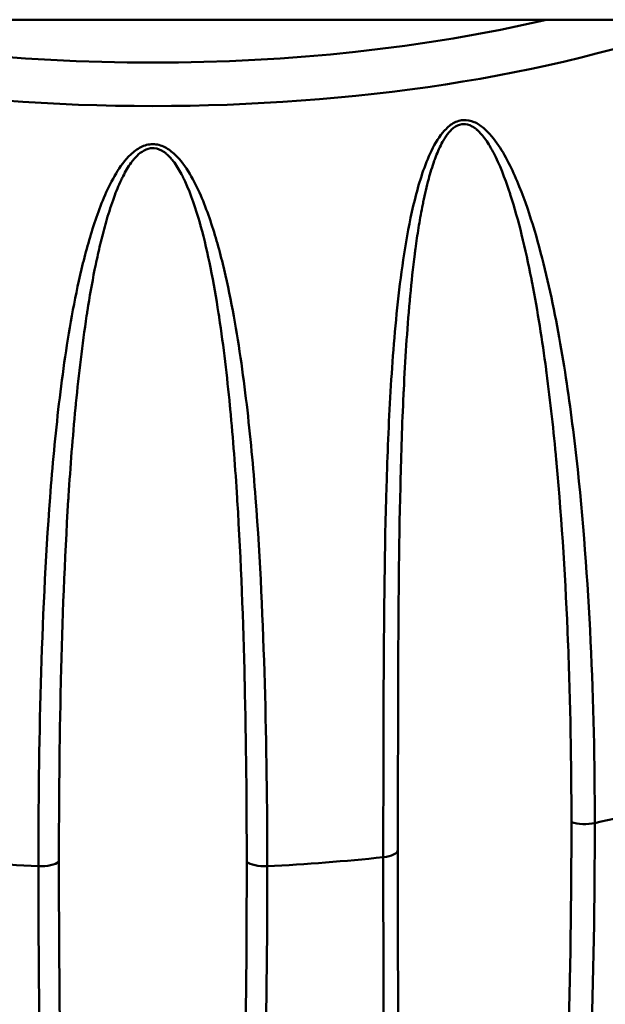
# Model space of a CAD drawing. Header units: inches. Extents: x 0.8 to 75.7, y -7.8 to 49.3.
# Tile 325 of 339: x 67.727 to 68.189, y 38.057 to 38.835. Entities that reach past the tile are written whole.
import ezdxf

# ---------------------------------------------------------------- set-up
doc = ezdxf.new("R2010")
doc.units = ezdxf.units.IN
doc.header["$MEASUREMENT"] = 0
doc.layers.add('Visible Edges(ROSSANSI)', color=7, linetype='Continuous', lineweight=50)
doc.layers.add('Visible Tangent Edges(ROSSANSI)', color=7, linetype='Continuous', lineweight=50)

msp = doc.modelspace()

# ---------------------------------------------------------------- linework, layer by layer
at = {"layer": 'Visible Edges(ROSSANSI)'}
msp.add_line((69.94241, 38.83475), (32.15596, 38.83475), dxfattribs=at)
at = {"layer": 'Visible Tangent Edges(ROSSANSI)'}
for centre, major_axis, start_param, end_param in [((67.83184, 39.0124), (0.63059, 0), 3.948994, 5.475784), ((67.83184, 39.03487), (0.6001, 0), 4.167575, 5.257203), ((67.83184, 38.43632), (0.7, 0), 5.234598, 5.368277), ((68.1732, 38.20503), (0.01562, 0), 3.963226, 5.234598), ((67.83184, 38.43632), (0.7, 0), 4.4492, 4.582879), ((67.83184, 38.43632), (0.7, 0), 4.841899, 4.975578), ((68.00989, 38.17865), (0.01562, 0), 4.975578, 6.24695), ((67.74345, 38.1717), (0.01562, 0), 4.582879, 5.854251), ((67.92023, 38.1717), (0.01563, 0), 3.570527, 4.841899)]:
    msp.add_ellipse(centre, major_axis=major_axis, ratio=0.389928, start_param=start_param, end_param=end_param, dxfattribs=at)
for points, knots in [([(68.01395, 38.17277), (68.01395, 38.22055), (68.01398, 38.26887), (68.0145, 38.36658), (68.01498, 38.41596), (68.0172, 38.49066), (68.0182, 38.51568), (68.02115, 38.56596), (68.02309, 38.59124), (68.02741, 38.62914), (68.02908, 38.64179), (68.0332, 38.66707), (68.03563, 38.67973), (68.04029, 38.69847), (68.04201, 38.70468), (68.046, 38.71699), (68.04827, 38.72313), (68.05371, 38.73491), (68.05681, 38.74058), (68.06309, 38.74814), (68.06544, 38.75044), (68.07084, 38.754), (68.07387, 38.75517), (68.07994, 38.75569), (68.08297, 38.75505), (68.08847, 38.75267), (68.09095, 38.75097), (68.09778, 38.74517), (68.10154, 38.74038), (68.11158, 38.72541), (68.1168, 38.71423), (68.12591, 38.69167), (68.12979, 38.68012), (68.13678, 38.65676), (68.13987, 38.64493), (68.14833, 38.6092), (68.15289, 38.58499), (68.16063, 38.53664), (68.16381, 38.51242), (68.17191, 38.43981), (68.17539, 38.39146), (68.17995, 38.29523), (68.181, 38.24735), (68.181, 38.19975)], [0, 0, 0, 0, 0.00395183, 0.00395183, 0.00790366, 0.00790366, 0.00987958, 0.00987958, 0.0118555, 0.0118555, 0.01284345, 0.01284345, 0.01383141, 0.01383141, 0.01432539, 0.01432539, 0.01481937, 0.01481937, 0.01531335, 0.01531335, 0.01556034, 0.01556034, 0.01580733, 0.01580733, 0.01605432, 0.01605432, 0.01630131, 0.01630131, 0.01679529, 0.01679529, 0.01778324, 0.01778324, 0.0187712, 0.0187712, 0.01975916, 0.01975916, 0.02173508, 0.02173508, 0.02371099, 0.02371099, 0.02766282, 0.02766282, 0.03161466, 0.03161466, 0.03161466, 0.03161466]), ([(68.16256, 38.20057), (68.16256, 38.24742), (68.16171, 38.29452), (68.15986, 38.34184), (68.15984, 38.34225), (68.15982, 38.34266), (68.15981, 38.34308), (68.15795, 38.38998), (68.15513, 38.43709), (68.15079, 38.48427), (68.15072, 38.48503), (68.15065, 38.48579), (68.15058, 38.48655), (68.14844, 38.50959), (68.14593, 38.53264), (68.1429, 38.55568), (68.14278, 38.55658), (68.14266, 38.55748), (68.14254, 38.55838), (68.13948, 38.58127), (68.13591, 38.60419), (68.13153, 38.62687), (68.13134, 38.62786), (68.13114, 38.62885), (68.13095, 38.62984), (68.12863, 38.64162), (68.12609, 38.65333), (68.12321, 38.66494), (68.12057, 38.67559), (68.11766, 38.68616), (68.11428, 38.69658), (68.11399, 38.69746), (68.1137, 38.69834), (68.11341, 38.69922), (68.10992, 38.70968), (68.10595, 38.72012), (68.10094, 38.72967), (68.1006, 38.73032), (68.10025, 38.73097), (68.0999, 38.73162), (68.09928, 38.73274), (68.09865, 38.73386), (68.09799, 38.73497), (68.096, 38.7383), (68.0938, 38.74152), (68.09129, 38.74436), (68.09097, 38.74472), (68.09064, 38.74508), (68.09031, 38.74543), (68.09021, 38.74554), (68.0901, 38.74565), (68.09, 38.74576), (68.0896, 38.74617), (68.0892, 38.74657), (68.08879, 38.74695), (68.08848, 38.74725), (68.08817, 38.74753), (68.08784, 38.74781), (68.08772, 38.74791), (68.0876, 38.74802), (68.08748, 38.74812), (68.08705, 38.74848), (68.0866, 38.74882), (68.08615, 38.74915), (68.08592, 38.74932), (68.08569, 38.74948), (68.08545, 38.74963), (68.08533, 38.74971), (68.08521, 38.74979), (68.08509, 38.74987), (68.08497, 38.74994), (68.08485, 38.75002), (68.08473, 38.75009), (68.08453, 38.75022), (68.08432, 38.75034), (68.08411, 38.75045), (68.08186, 38.75171), (68.07935, 38.75245), (68.07678, 38.75227), (68.07663, 38.75226), (68.07648, 38.75224), (68.07633, 38.75222), (68.07618, 38.75221), (68.07603, 38.75219), (68.07588, 38.75216), (68.07362, 38.75181), (68.07142, 38.75073), (68.0695, 38.74924), (68.06903, 38.74888), (68.06858, 38.7485), (68.06815, 38.74811), (68.06646, 38.74656), (68.06497, 38.74474), (68.06363, 38.74282), (68.06312, 38.74208), (68.06264, 38.74134), (68.06217, 38.74059), (68.06182, 38.74003), (68.06149, 38.73947), (68.06117, 38.73891), (68.0611, 38.73879), (68.06103, 38.73867), (68.06096, 38.73854), (68.06089, 38.73842), (68.06082, 38.7383), (68.06075, 38.73818), (68.05868, 38.73446), (68.057, 38.73058), (68.05547, 38.72664), (68.05525, 38.72608), (68.05504, 38.72551), (68.05483, 38.72495), (68.05473, 38.72467), (68.05462, 38.72439), (68.05452, 38.7241), (68.05442, 38.72382), (68.05432, 38.72354), (68.05422, 38.72325), (68.05254, 38.71853), (68.05109, 38.7137), (68.04979, 38.70889), (68.04816, 38.70286), (68.04676, 38.6968), (68.04551, 38.69071), (68.04523, 38.68935), (68.04495, 38.68798), (68.04469, 38.68661), (68.04362, 38.68115), (68.04265, 38.67567), (68.04177, 38.67019), (68.04089, 38.6647), (68.04009, 38.65921), (68.03935, 38.65373), (68.03916, 38.65232), (68.03898, 38.65091), (68.03879, 38.6495), (68.03738, 38.63851), (68.03619, 38.62754), (68.03516, 38.61657), (68.03503, 38.61519), (68.0349, 38.61381), (68.03478, 38.61242), (68.03266, 38.58897), (68.0312, 38.56555), (68.03007, 38.54224), (68.03002, 38.54101), (68.02996, 38.53977), (68.0299, 38.53854), (68.0288, 38.51504), (68.02805, 38.49165), (68.02749, 38.46835), (68.02746, 38.46732), (68.02744, 38.4663), (68.02742, 38.46527), (68.02629, 38.41717), (68.02592, 38.36945), (68.02572, 38.32215), (68.02572, 38.32162), (68.02572, 38.32109), (68.02572, 38.32055), (68.02552, 38.27274), (68.0255, 38.22537), (68.0255, 38.17843)], [0, 0, 0, 0, 0.00386737, 0.00386737, 0.00386737, 0.00390122, 0.00390122, 0.00390122, 0.00773474, 0.00773474, 0.00773474, 0.00779651, 0.00779651, 0.00779651, 0.00966842, 0.00966842, 0.00966842, 0.00974151, 0.00974151, 0.00974151, 0.01160211, 0.01160211, 0.01160211, 0.01168329, 0.01168329, 0.01168329, 0.01264998, 0.01264998, 0.01264998, 0.01353579, 0.01353579, 0.01353579, 0.01361068, 0.01361068, 0.01361068, 0.01450263, 0.01450263, 0.01450263, 0.01456329, 0.01456329, 0.01456329, 0.01466898, 0.01466898, 0.01466898, 0.01498605, 0.01498605, 0.01498605, 0.01502645, 0.01502645, 0.01502645, 0.01503903, 0.01503903, 0.01503903, 0.01508621, 0.01508621, 0.01508621, 0.0151216, 0.0151216, 0.0151216, 0.01513487, 0.01513487, 0.01513487, 0.01518132, 0.01518132, 0.01518132, 0.01520454, 0.01520454, 0.01520454, 0.01521615, 0.01521615, 0.01521615, 0.01522776, 0.01522776, 0.01522776, 0.01524725, 0.01524725, 0.01524725, 0.01545711, 0.01545711, 0.01545711, 0.01546947, 0.01546947, 0.01546947, 0.01548178, 0.01548178, 0.01548178, 0.01566633, 0.01566633, 0.01566633, 0.01571118, 0.01571118, 0.01571118, 0.0158864, 0.0158864, 0.0158864, 0.0159529, 0.0159529, 0.0159529, 0.0160019, 0.0160019, 0.0160019, 0.01601262, 0.01601262, 0.01601262, 0.016023, 0.016023, 0.016023, 0.01634491, 0.01634491, 0.01634491, 0.01639061, 0.01639061, 0.01639061, 0.01641346, 0.01641346, 0.01641346, 0.01643632, 0.01643632, 0.01643632, 0.0168175, 0.0168175, 0.0168175, 0.01729587, 0.01729587, 0.01729587, 0.01740316, 0.01740316, 0.01740316, 0.0178315, 0.0178315, 0.0178315, 0.01825983, 0.01825983, 0.01825983, 0.01837, 0.01837, 0.01837, 0.01922845, 0.01922845, 0.01922845, 0.01933684, 0.01933684, 0.01933684, 0.0211732, 0.0211732, 0.0211732, 0.02127053, 0.02127053, 0.02127053, 0.02312246, 0.02312246, 0.02312246, 0.02320421, 0.02320421, 0.02320421, 0.02702852, 0.02702852, 0.02702852, 0.02707158, 0.02707158, 0.02707158, 0.03093895, 0.03093895, 0.03093895, 0.03093895]), ([(67.74144, 38.16565), (67.74144, 38.21334), (67.74202, 38.2615), (67.74479, 38.35875), (67.74695, 38.40782), (67.75256, 38.48175), (67.75483, 38.50646), (67.76064, 38.55595), (67.76416, 38.58075), (67.77109, 38.61771), (67.77368, 38.62999), (67.77971, 38.65444), (67.78315, 38.66662), (67.78937, 38.6845), (67.79163, 38.6904), (67.79671, 38.702), (67.79954, 38.70774), (67.8061, 38.71864), (67.80977, 38.72381), (67.81681, 38.73048), (67.81943, 38.73249), (67.82528, 38.73545), (67.82856, 38.73636), (67.83184, 38.73636)], [0, 0, 0, 0, 0.00394347, 0.00394347, 0.00788693, 0.00788693, 0.00985866, 0.00985866, 0.0118304, 0.0118304, 0.01281626, 0.01281626, 0.01380213, 0.01380213, 0.01429506, 0.01429506, 0.014788, 0.014788, 0.01528093, 0.01528093, 0.0155274, 0.0155274, 0.01577386, 0.01577386, 0.01577386, 0.01577386]), ([(67.90602, 38.16916), (67.90602, 38.21602), (67.90555, 38.26322), (67.90444, 38.31076), (67.90443, 38.31118), (67.90442, 38.3116), (67.90441, 38.31201), (67.9033, 38.35914), (67.90158, 38.4066), (67.89862, 38.45435), (67.89858, 38.45512), (67.89853, 38.45589), (67.89848, 38.45666), (67.89702, 38.47998), (67.89525, 38.50336), (67.89302, 38.52681), (67.89293, 38.52772), (67.89285, 38.52864), (67.89276, 38.52956), (67.8905, 38.55286), (67.88778, 38.57627), (67.88426, 38.59956), (67.8841, 38.60058), (67.88395, 38.6016), (67.88379, 38.60261), (67.88193, 38.61471), (67.87983, 38.62678), (67.87739, 38.63881), (67.87516, 38.64983), (67.87265, 38.66082), (67.86964, 38.67174), (67.86939, 38.67266), (67.86913, 38.67358), (67.86887, 38.6745), (67.86575, 38.68548), (67.86213, 38.69651), (67.85736, 38.70682), (67.85703, 38.70752), (67.8567, 38.70822), (67.85636, 38.70892), (67.85577, 38.71014), (67.85516, 38.71136), (67.85452, 38.71257), (67.85261, 38.7162), (67.85045, 38.71975), (67.84794, 38.72299), (67.84762, 38.7234), (67.84729, 38.72381), (67.84696, 38.72421), (67.84685, 38.72434), (67.84675, 38.72446), (67.84665, 38.72459), (67.84625, 38.72506), (67.84585, 38.72552), (67.84543, 38.72597), (67.84512, 38.72631), (67.8448, 38.72664), (67.84447, 38.72697), (67.84434, 38.7271), (67.84422, 38.72722), (67.8441, 38.72734), (67.84366, 38.72777), (67.84321, 38.72818), (67.84274, 38.72858), (67.8425, 38.72878), (67.84226, 38.72898), (67.84202, 38.72917), (67.8419, 38.72927), (67.84178, 38.72937), (67.84165, 38.72946), (67.84153, 38.72956), (67.84141, 38.72965), (67.84128, 38.72975), (67.84107, 38.7299), (67.84085, 38.73006), (67.84064, 38.7302), (67.83831, 38.73181), (67.83566, 38.73296), (67.8329, 38.73319), (67.83274, 38.7332), (67.83257, 38.73321), (67.83241, 38.73322), (67.83225, 38.73322), (67.83208, 38.73323), (67.83192, 38.73323), (67.82948, 38.73324), (67.82705, 38.73252), (67.8249, 38.73135), (67.82437, 38.73106), (67.82387, 38.73076), (67.82338, 38.73043), (67.82147, 38.72917), (67.81976, 38.7276), (67.81819, 38.7259), (67.8176, 38.72525), (67.81703, 38.72459), (67.81648, 38.72391), (67.81608, 38.72342), (67.81568, 38.72292), (67.8153, 38.72241), (67.81522, 38.7223), (67.81513, 38.72219), (67.81505, 38.72207), (67.81497, 38.72197), (67.81489, 38.72186), (67.81481, 38.72175), (67.81235, 38.71838), (67.8103, 38.71479), (67.80841, 38.71111), (67.80814, 38.71059), (67.80788, 38.71006), (67.80762, 38.70953), (67.80749, 38.70927), (67.80736, 38.70901), (67.80723, 38.70874), (67.80711, 38.70848), (67.80698, 38.70821), (67.80685, 38.70794), (67.80475, 38.70351), (67.8029, 38.69894), (67.80121, 38.69436), (67.7991, 38.68862), (67.79723, 38.68281), (67.79552, 38.67696), (67.79513, 38.67564), (67.79476, 38.67433), (67.79439, 38.67301), (67.79292, 38.66774), (67.79156, 38.66245), (67.7903, 38.65713), (67.78903, 38.65181), (67.78786, 38.64647), (67.78676, 38.64113), (67.78647, 38.63976), (67.7862, 38.63839), (67.78592, 38.63701), (67.78378, 38.6263), (67.78191, 38.61556), (67.78023, 38.60481), (67.78002, 38.60345), (67.77981, 38.60209), (67.7796, 38.60073), (67.77609, 38.57772), (67.77338, 38.55462), (67.77112, 38.53158), (67.771, 38.53036), (67.77088, 38.52913), (67.77076, 38.52791), (67.76854, 38.50467), (67.76677, 38.48148), (67.76531, 38.45834), (67.76524, 38.45732), (67.76518, 38.4563), (67.76511, 38.45527), (67.76214, 38.4075), (67.76041, 38.35994), (67.75929, 38.31274), (67.75928, 38.31221), (67.75926, 38.31168), (67.75925, 38.31115), (67.75814, 38.26343), (67.75766, 38.2161), (67.75766, 38.16916)], [0, 0, 0, 0, 0.00386737, 0.00386737, 0.00386737, 0.00390122, 0.00390122, 0.00390122, 0.00773474, 0.00773474, 0.00773474, 0.00779651, 0.00779651, 0.00779651, 0.00966842, 0.00966842, 0.00966842, 0.00974151, 0.00974151, 0.00974151, 0.01160211, 0.01160211, 0.01160211, 0.01168329, 0.01168329, 0.01168329, 0.01264998, 0.01264998, 0.01264998, 0.01353579, 0.01353579, 0.01353579, 0.01361068, 0.01361068, 0.01361068, 0.01450263, 0.01450263, 0.01450263, 0.01456329, 0.01456329, 0.01456329, 0.01466898, 0.01466898, 0.01466898, 0.01498605, 0.01498605, 0.01498605, 0.01502645, 0.01502645, 0.01502645, 0.01503903, 0.01503903, 0.01503903, 0.01508621, 0.01508621, 0.01508621, 0.0151216, 0.0151216, 0.0151216, 0.01513487, 0.01513487, 0.01513487, 0.01518132, 0.01518132, 0.01518132, 0.01520454, 0.01520454, 0.01520454, 0.01521615, 0.01521615, 0.01521615, 0.01522776, 0.01522776, 0.01522776, 0.01524725, 0.01524725, 0.01524725, 0.01545711, 0.01545711, 0.01545711, 0.01546947, 0.01546947, 0.01546947, 0.01548178, 0.01548178, 0.01548178, 0.01566633, 0.01566633, 0.01566633, 0.01571118, 0.01571118, 0.01571118, 0.0158864, 0.0158864, 0.0158864, 0.0159529, 0.0159529, 0.0159529, 0.0160019, 0.0160019, 0.0160019, 0.01601262, 0.01601262, 0.01601262, 0.016023, 0.016023, 0.016023, 0.01634491, 0.01634491, 0.01634491, 0.01639061, 0.01639061, 0.01639061, 0.01641346, 0.01641346, 0.01641346, 0.01643632, 0.01643632, 0.01643632, 0.0168175, 0.0168175, 0.0168175, 0.01729587, 0.01729587, 0.01729587, 0.01740316, 0.01740316, 0.01740316, 0.0178315, 0.0178315, 0.0178315, 0.01825983, 0.01825983, 0.01825983, 0.01837, 0.01837, 0.01837, 0.01922845, 0.01922845, 0.01922845, 0.01933684, 0.01933684, 0.01933684, 0.0211732, 0.0211732, 0.0211732, 0.02127053, 0.02127053, 0.02127053, 0.02312246, 0.02312246, 0.02312246, 0.02320421, 0.02320421, 0.02320421, 0.02702852, 0.02702852, 0.02702852, 0.02707158, 0.02707158, 0.02707158, 0.03093895, 0.03093895, 0.03093895, 0.03093895]), ([(67.83184, 38.73636), (67.83513, 38.73636), (67.83841, 38.73545), (67.84425, 38.73248), (67.84688, 38.73046), (67.85395, 38.72377), (67.85772, 38.71843), (67.86756, 38.702), (67.8724, 38.69003), (67.88069, 38.66609), (67.8841, 38.65396), (67.89009, 38.62956), (67.89268, 38.61727), (67.89959, 38.58027), (67.90311, 38.55539), (67.9089, 38.50588), (67.91117, 38.48119), (67.91675, 38.40736), (67.9189, 38.35847), (67.92166, 38.26147), (67.92224, 38.21336), (67.92224, 38.16565)], [0.01577386, 0.01577386, 0.01577386, 0.01577386, 0.01602137, 0.01602137, 0.01626889, 0.01626889, 0.01676391, 0.01676391, 0.01775396, 0.01775396, 0.01874401, 0.01874401, 0.01973406, 0.01973406, 0.02171416, 0.02171416, 0.02369426, 0.02369426, 0.02765446, 0.02765446, 0.03161466, 0.03161466, 0.03161466, 0.03161466]), ([(68.181, 38.19975), (68.181, 38.13839), (68.17996, 38.07744), (68.17544, 37.95633), (68.17198, 37.89626), (68.16395, 37.80671), (68.1608, 37.77696), (68.15313, 37.71757), (68.14864, 37.68792), (68.14022, 37.64354), (68.13714, 37.62877), (68.13015, 37.5993), (68.12625, 37.58458), (68.11937, 37.56265), (68.1169, 37.55537), (68.1114, 37.54086), (68.10838, 37.53362), (68.10314, 37.52299), (68.10127, 37.51949), (68.09714, 37.51259), (68.09487, 37.50917), (68.08971, 37.50276), (68.08677, 37.49968), (68.08153, 37.49616), (68.07966, 37.49521), (68.07579, 37.49404), (68.07382, 37.49386), (68.06827, 37.49447), (68.06525, 37.49626), (68.06021, 37.50059), (68.05812, 37.5032), (68.05263, 37.51137), (68.04988, 37.51741), (68.04265, 37.53618), (68.03937, 37.54931), (68.03381, 37.57597), (68.03162, 37.58956), (68.02789, 37.61704), (68.02636, 37.63094), (68.0224, 37.67299), (68.02062, 37.70134), (68.0179, 37.75848), (68.01698, 37.78728), (68.01493, 37.87427), (68.01448, 37.93304), (68.01398, 38.05191), (68.01395, 38.11204), (68.01395, 38.17277)], [0, 0, 0, 0, 0.00507623, 0.00507623, 0.01015245, 0.01015245, 0.01269056, 0.01269056, 0.01522868, 0.01522868, 0.01649773, 0.01649773, 0.01776679, 0.01776679, 0.01840132, 0.01840132, 0.01903585, 0.01903585, 0.01935311, 0.01935311, 0.01967037, 0.01967037, 0.01998764, 0.01998764, 0.02014627, 0.02014627, 0.0203049, 0.0203049, 0.02062217, 0.02062217, 0.02093943, 0.02093943, 0.02157396, 0.02157396, 0.02284302, 0.02284302, 0.02411207, 0.02411207, 0.02538113, 0.02538113, 0.02791924, 0.02791924, 0.03045735, 0.03045735, 0.03553358, 0.03553358, 0.0406098, 0.0406098, 0.0406098, 0.0406098]), ([(68.0255, 38.17843), (68.0255, 38.11836), (68.02552, 38.05879), (68.02571, 37.99976), (68.02571, 37.99936), (68.02571, 37.99896), (68.02571, 37.99856), (68.0259, 37.93995), (68.02625, 37.88186), (68.02731, 37.82438), (68.02733, 37.82365), (68.02734, 37.82293), (68.02735, 37.8222), (68.02788, 37.794), (68.0286, 37.76595), (68.02964, 37.73807), (68.02967, 37.73721), (68.02971, 37.73636), (68.02974, 37.7355), (68.0308, 37.70777), (68.03217, 37.68022), (68.03419, 37.65289), (68.03426, 37.65193), (68.03434, 37.65097), (68.03441, 37.65001), (68.03547, 37.6359), (68.03672, 37.62188), (68.03823, 37.60798), (68.03964, 37.59508), (68.04128, 37.58228), (68.04332, 37.56964), (68.04348, 37.56871), (68.04363, 37.56778), (68.04378, 37.56684), (68.0459, 37.5542), (68.04837, 37.5417), (68.0519, 37.52964), (68.05214, 37.52883), (68.05238, 37.52802), (68.05263, 37.52721), (68.05437, 37.52155), (68.05634, 37.51599), (68.0589, 37.51081), (68.0592, 37.5102), (68.05951, 37.5096), (68.05983, 37.509), (68.06105, 37.50668), (68.06244, 37.50442), (68.06406, 37.5024), (68.0644, 37.50198), (68.06474, 37.50157), (68.0651, 37.50118), (68.06584, 37.50036), (68.06664, 37.49958), (68.06754, 37.49887), (68.06888, 37.49781), (68.07038, 37.49697), (68.07207, 37.49656), (68.07229, 37.4965), (68.07252, 37.49646), (68.07275, 37.49642), (68.0743, 37.49615), (68.07596, 37.4963), (68.07756, 37.49685), (68.0792, 37.49742), (68.08077, 37.49838), (68.08217, 37.49951), (68.0824, 37.4997), (68.08262, 37.49988), (68.08283, 37.50007), (68.08547, 37.50235), (68.08765, 37.50519), (68.08958, 37.50809), (68.08991, 37.50859), (68.09023, 37.50909), (68.09055, 37.5096), (68.0923, 37.51239), (68.09383, 37.51525), (68.09524, 37.5181), (68.09557, 37.51878), (68.0959, 37.51946), (68.09622, 37.52013), (68.09753, 37.52292), (68.09874, 37.52573), (68.09989, 37.52855), (68.1002, 37.52932), (68.10051, 37.53009), (68.10081, 37.53087), (68.1033, 37.53721), (68.10548, 37.54363), (68.10748, 37.55005), (68.10775, 37.55092), (68.10802, 37.5518), (68.10829, 37.55268), (68.11022, 37.55905), (68.11199, 37.56544), (68.11364, 37.57184), (68.11388, 37.57276), (68.11412, 37.57369), (68.11435, 37.57462), (68.11782, 37.58832), (68.12079, 37.60207), (68.12348, 37.61583), (68.12366, 37.61679), (68.12385, 37.61775), (68.12403, 37.6187), (68.12668, 37.63249), (68.12904, 37.64628), (68.1312, 37.66009), (68.13134, 37.66103), (68.13149, 37.66196), (68.13163, 37.6629), (68.13605, 37.69156), (68.13963, 37.72025), (68.14269, 37.74897), (68.14278, 37.74981), (68.14287, 37.75065), (68.14295, 37.75149), (68.146, 37.78035), (68.14852, 37.80925), (68.15067, 37.83822), (68.15072, 37.83893), (68.15077, 37.83965), (68.15082, 37.84036), (68.15516, 37.89935), (68.15798, 37.95863), (68.15983, 38.01829), (68.15984, 38.01868), (68.15985, 38.01906), (68.15986, 38.01945), (68.16171, 38.0795), (68.16256, 38.13986), (68.16256, 38.20057)], [0, 0, 0, 0, 0.00497046, 0.00497046, 0.00497046, 0.00500413, 0.00500413, 0.00500413, 0.00994093, 0.00994093, 0.00994093, 0.01000326, 0.01000326, 0.01000326, 0.01242616, 0.01242616, 0.01242616, 0.01250057, 0.01250057, 0.01250057, 0.01491139, 0.01491139, 0.01491139, 0.01499589, 0.01499589, 0.01499589, 0.0162413, 0.0162413, 0.0162413, 0.01739662, 0.01739662, 0.01739662, 0.0174819, 0.0174819, 0.0174819, 0.01863924, 0.01863924, 0.01863924, 0.01871681, 0.01871681, 0.01871681, 0.01926055, 0.01926055, 0.01926055, 0.01932442, 0.01932442, 0.01932442, 0.0195712, 0.0195712, 0.0195712, 0.01962203, 0.01962203, 0.01962203, 0.01972653, 0.01972653, 0.01972653, 0.01988186, 0.01988186, 0.01988186, 0.01990191, 0.01990191, 0.01990191, 0.02003466, 0.02003466, 0.02003466, 0.02017066, 0.02017066, 0.02017066, 0.02019251, 0.02019251, 0.02019251, 0.02045754, 0.02045754, 0.02045754, 0.02050316, 0.02050316, 0.02050316, 0.02075445, 0.02075445, 0.02075445, 0.02081382, 0.02081382, 0.02081382, 0.02105769, 0.02105769, 0.02105769, 0.02112447, 0.02112447, 0.02112447, 0.021671, 0.021671, 0.021671, 0.02174578, 0.02174578, 0.02174578, 0.02228832, 0.02228832, 0.02228832, 0.02236709, 0.02236709, 0.02236709, 0.02352889, 0.02352889, 0.02352889, 0.0236097, 0.0236097, 0.0236097, 0.02477328, 0.02477328, 0.02477328, 0.02485232, 0.02485232, 0.02485232, 0.0272668, 0.0272668, 0.0272668, 0.02733755, 0.02733755, 0.02733755, 0.02976298, 0.02976298, 0.02976298, 0.02982278, 0.02982278, 0.02982278, 0.03476123, 0.03476123, 0.03476123, 0.03479325, 0.03479325, 0.03479325, 0.03976371, 0.03976371, 0.03976371, 0.03976371]), ([(67.83184, 37.47525), (67.8276, 37.47525), (67.82359, 37.47698), (67.81707, 37.48156), (67.81437, 37.4844), (67.80721, 37.49329), (67.80364, 37.49976), (67.79725, 37.51306), (67.79454, 37.51988), (67.78967, 37.53357), (67.78751, 37.54048), (67.78155, 37.56132), (67.77828, 37.57538), (67.77251, 37.6037), (67.77002, 37.61797), (67.76335, 37.66103), (67.75998, 37.68992), (67.75439, 37.74798), (67.7522, 37.77716), (67.74679, 37.86516), (67.74469, 37.92442), (67.74201, 38.04414), (67.74144, 38.10461), (67.74144, 38.16565)], [0.02020043, 0.02020043, 0.02020043, 0.02020043, 0.02051932, 0.02051932, 0.02083822, 0.02083822, 0.02147601, 0.02147601, 0.0221138, 0.0221138, 0.0227516, 0.0227516, 0.02402718, 0.02402718, 0.02530277, 0.02530277, 0.02785394, 0.02785394, 0.03040511, 0.03040511, 0.03550746, 0.03550746, 0.0406098, 0.0406098, 0.0406098, 0.0406098]), ([(67.75766, 38.16916), (67.75766, 38.1091), (67.75812, 38.04948), (67.7592, 37.99036), (67.75921, 37.98996), (67.75922, 37.98956), (67.75922, 37.98916), (67.7603, 37.93044), (67.76198, 37.8722), (67.76484, 37.81441), (67.76487, 37.81368), (67.76491, 37.81295), (67.76495, 37.81223), (67.76636, 37.78387), (67.76807, 37.75563), (67.77023, 37.72751), (67.7703, 37.72664), (67.77037, 37.72578), (67.77043, 37.72492), (67.77261, 37.69694), (67.77523, 37.66907), (67.77862, 37.64132), (67.77874, 37.64035), (67.77886, 37.63937), (67.77898, 37.6384), (67.78077, 37.62407), (67.78276, 37.6098), (67.78507, 37.5956), (67.78722, 37.58243), (67.78963, 37.56931), (67.7925, 37.55629), (67.79271, 37.55533), (67.79292, 37.55437), (67.79314, 37.55341), (67.79608, 37.54037), (67.79943, 37.52742), (67.80393, 37.51473), (67.80424, 37.51388), (67.80454, 37.51303), (67.80486, 37.51218), (67.80706, 37.50621), (67.80952, 37.50031), (67.81259, 37.49469), (67.81295, 37.49403), (67.81332, 37.49338), (67.8137, 37.49272), (67.81517, 37.4902), (67.81681, 37.4877), (67.81869, 37.4854), (67.81908, 37.48493), (67.81948, 37.48447), (67.8199, 37.48401), (67.82075, 37.48307), (67.82166, 37.48216), (67.82269, 37.4813), (67.8242, 37.48002), (67.82589, 37.47893), (67.82776, 37.47824), (67.828, 37.47815), (67.82826, 37.47807), (67.82851, 37.47799), (67.83021, 37.47747), (67.83201, 37.47735), (67.83373, 37.47765), (67.83549, 37.47795), (67.83715, 37.47866), (67.83862, 37.47957), (67.83885, 37.47972), (67.83908, 37.47987), (67.83931, 37.48002), (67.84206, 37.48189), (67.84428, 37.48439), (67.84622, 37.48698), (67.84655, 37.48743), (67.84688, 37.48788), (67.8472, 37.48834), (67.84895, 37.49086), (67.85047, 37.49348), (67.85185, 37.49612), (67.85218, 37.49675), (67.85249, 37.49737), (67.85281, 37.498), (67.85409, 37.50059), (67.85526, 37.50321), (67.85635, 37.50586), (67.85665, 37.50658), (67.85695, 37.50731), (67.85723, 37.50804), (67.8596, 37.514), (67.86164, 37.52009), (67.86348, 37.52621), (67.86373, 37.52705), (67.86398, 37.52789), (67.86423, 37.52873), (67.866, 37.53481), (67.8676, 37.54094), (67.86907, 37.54709), (67.86929, 37.54798), (67.8695, 37.54888), (67.86971, 37.54977), (67.87279, 37.56297), (67.87535, 37.57629), (67.87762, 37.58966), (67.87778, 37.59059), (67.87794, 37.59152), (67.87809, 37.59245), (67.88032, 37.60586), (67.88226, 37.61932), (67.88399, 37.63282), (67.88411, 37.63374), (67.88423, 37.63466), (67.88434, 37.63558), (67.88789, 37.66362), (67.89061, 37.69182), (67.89287, 37.72013), (67.89293, 37.72096), (67.893, 37.72178), (67.89306, 37.72261), (67.89531, 37.75106), (67.89707, 37.77963), (67.89854, 37.80832), (67.89857, 37.80902), (67.89861, 37.80973), (67.89864, 37.81044), (67.90159, 37.86887), (67.90331, 37.92779), (67.90442, 37.98722), (67.90443, 37.98761), (67.90443, 37.98799), (67.90444, 37.98838), (67.90555, 38.0482), (67.90602, 38.10846), (67.90602, 38.16916)], [0, 0, 0, 0, 0.00497046, 0.00497046, 0.00497046, 0.00500413, 0.00500413, 0.00500413, 0.00994093, 0.00994093, 0.00994093, 0.01000326, 0.01000326, 0.01000326, 0.01242616, 0.01242616, 0.01242616, 0.01250057, 0.01250057, 0.01250057, 0.01491139, 0.01491139, 0.01491139, 0.01499589, 0.01499589, 0.01499589, 0.0162413, 0.0162413, 0.0162413, 0.01739662, 0.01739662, 0.01739662, 0.0174819, 0.0174819, 0.0174819, 0.01863924, 0.01863924, 0.01863924, 0.01871681, 0.01871681, 0.01871681, 0.01926055, 0.01926055, 0.01926055, 0.01932442, 0.01932442, 0.01932442, 0.0195712, 0.0195712, 0.0195712, 0.01962203, 0.01962203, 0.01962203, 0.01972653, 0.01972653, 0.01972653, 0.01988186, 0.01988186, 0.01988186, 0.01990191, 0.01990191, 0.01990191, 0.02003466, 0.02003466, 0.02003466, 0.02017066, 0.02017066, 0.02017066, 0.02019251, 0.02019251, 0.02019251, 0.02045754, 0.02045754, 0.02045754, 0.02050316, 0.02050316, 0.02050316, 0.02075445, 0.02075445, 0.02075445, 0.02081382, 0.02081382, 0.02081382, 0.02105769, 0.02105769, 0.02105769, 0.02112447, 0.02112447, 0.02112447, 0.021671, 0.021671, 0.021671, 0.02174578, 0.02174578, 0.02174578, 0.02228832, 0.02228832, 0.02228832, 0.02236709, 0.02236709, 0.02236709, 0.02352889, 0.02352889, 0.02352889, 0.0236097, 0.0236097, 0.0236097, 0.02477328, 0.02477328, 0.02477328, 0.02485232, 0.02485232, 0.02485232, 0.0272668, 0.0272668, 0.0272668, 0.02733755, 0.02733755, 0.02733755, 0.02976298, 0.02976298, 0.02976298, 0.02982278, 0.02982278, 0.02982278, 0.03476123, 0.03476123, 0.03476123, 0.03479325, 0.03479325, 0.03479325, 0.03976371, 0.03976371, 0.03976371, 0.03976371]), ([(67.92224, 38.16565), (67.92224, 38.10461), (67.92167, 38.0441), (67.92033, 37.98413), (67.91898, 37.92416), (67.91688, 37.86482), (67.91326, 37.80611), (67.91145, 37.77676), (67.90926, 37.74756), (67.90646, 37.71853), (67.90366, 37.68949), (67.90027, 37.66061), (67.89582, 37.63194), (67.89359, 37.6176), (67.8911, 37.60334), (67.8882, 37.58916), (67.88531, 37.57498), (67.88202, 37.56088), (67.87803, 37.54699), (67.87604, 37.54004), (67.87387, 37.53313), (67.87142, 37.5263), (67.86898, 37.51947), (67.86626, 37.51268), (67.86309, 37.5061), (67.85991, 37.49952), (67.85632, 37.49306), (67.85155, 37.48718), (67.84916, 37.48424), (67.84651, 37.48147), (67.84325, 37.4792), (67.83999, 37.47693), (67.83603, 37.47525), (67.83184, 37.47525)], [0, 0, 0, 0, 0.00505011, 0.00505011, 0.00505011, 0.01010021, 0.01010021, 0.01010021, 0.01262527, 0.01262527, 0.01262527, 0.01515032, 0.01515032, 0.01515032, 0.01641285, 0.01641285, 0.01641285, 0.01767537, 0.01767537, 0.01767537, 0.01830664, 0.01830664, 0.01830664, 0.0189379, 0.0189379, 0.0189379, 0.01956916, 0.01956916, 0.01956916, 0.01988479, 0.01988479, 0.01988479, 0.02020043, 0.02020043, 0.02020043, 0.02020043])]:
    msp.add_open_spline(points, degree=3, knots=knots, dxfattribs=at)

doc.saveas('drawing.dxf')
